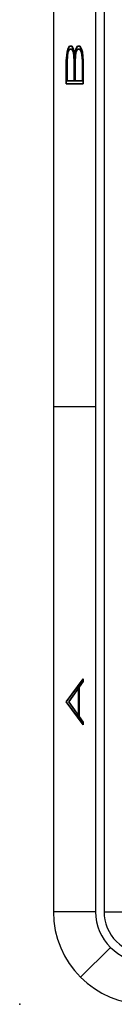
# Model space of a CAD drawing. Header units: inches. Extents: x 1802 to 2468, y -253 to -72.
# Tile 263 of 570: x 2105.198 to 2105.758, y -157.647 to -151.801. Entities that reach past the tile are written whole.
import ezdxf

# ---------------------------------------------------------------- set-up
doc = ezdxf.new("R2010")
doc.units = ezdxf.units.IN
doc.header["$LTSCALE"] = 0.5
doc.header["$MEASUREMENT"] = 0
doc.layers.add('SID-M-D', color=42, linetype='Continuous')
doc.layers.add('SID-M-S', color=105, linetype='Continuous')
doc.styles.add('R', font='ROMAND.SHX')

# ---------------------------------------------------------------- blocks, each defined once
blk = doc.blocks.new('*U9')
at = {"layer": 'SID-M-D'}
blk.add_point((-34.75000000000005, -0.5500000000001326), dxfattribs=at)
at = {"layer": 'SID-M-S'}
for p, q in [((-34.55000000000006, 21.99999999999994), (-34.55000000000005, -1.147970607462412e-13)), ((-34.30000000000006, 21.99999999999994), (-34.30000000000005, -1.183497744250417e-13)), ((-34.25000000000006, 21.99999999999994), (-34.25000000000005, -1.165734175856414e-13)), ((-34.55000000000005, 2.999999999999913), (-34.30000000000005, 2.999999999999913)), ((-34.30000000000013, 6.661338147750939e-16), (-34.55000000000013, 6.661338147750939e-16)), ((-34.25000000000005, -1.165734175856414e-13), (-30.00000000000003, -1.165734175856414e-13)), ((-34.2121320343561, -0.2121320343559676), (-34.38890872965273, -0.3889087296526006))]:
    blk.add_line(p, q, dxfattribs=at)
for centre, radius, start in [((-34.00000000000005, -1.147970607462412e-13), 0.5499999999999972, 180), ((-34.00000000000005, -1.13686837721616e-13), 0.2999999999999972, 180.0000000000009), ((-34.00000000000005, -1.170175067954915e-13), 0.25, 179.9999999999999)]:
    blk.add_arc(centre, radius, start, 270, dxfattribs=at)
at = {"layer": 'SID-M-D', "style": 'R', "width": 4}
for s, p in [('B', (-34.37378407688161, 4.846344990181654)), ('A', (-34.37378407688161, 1.074295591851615))]:
    blk.add_text(s, height=0.09999999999, rotation=90, dxfattribs=at).set_placement(p)

msp = doc.modelspace()

# ---------------------------------------------------------------- block references
at = {"layer": 'SID-M-D'}
msp.add_blockref('*U9', (2139.947557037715, -157.09684881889), dxfattribs=at)

doc.saveas('drawing.dxf')
